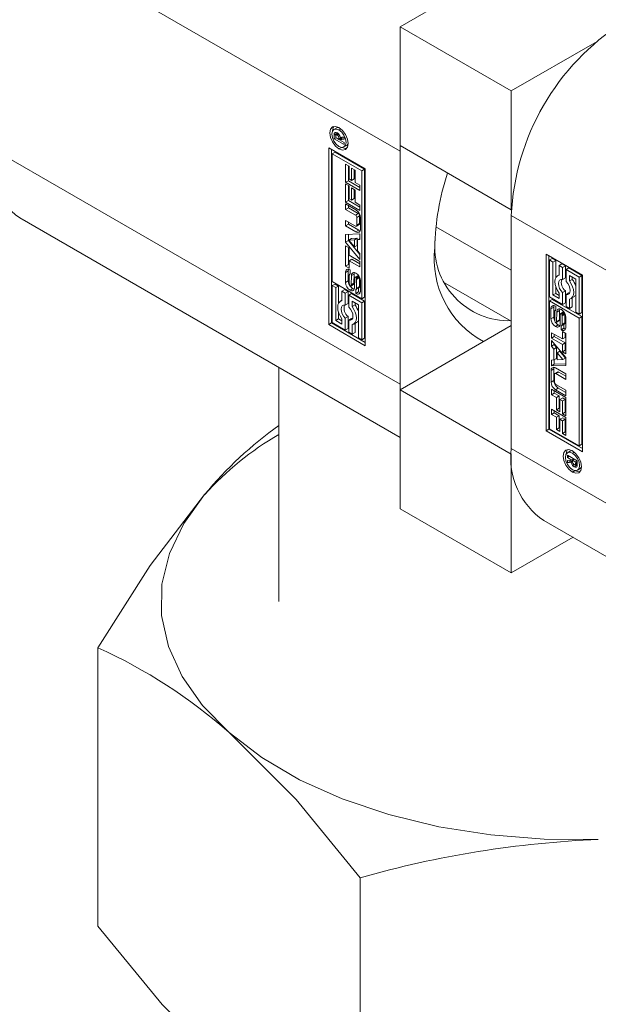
# Model space of a CAD drawing. Header units: millimetres. Extents: x 525 to 29324, y 175 to 20618.
# Tile 539 of 588: x 27397 to 27427, y 14034 to 14084. Entities that reach past the tile are written whole.
import ezdxf

# ---------------------------------------------------------------- set-up
doc = ezdxf.new("R2010")
doc.units = ezdxf.units.MM
doc.linetypes.add('SLD-Continua', pattern=[0])

msp = doc.modelspace()

# ---------------------------------------------------------------- linework, layer by layer
at = {"color": 7, "linetype": 'SLD-Continua', "lineweight": 18, "ltscale": 35}
for p, q in [((27458.342, 14107.628), (27416.42, 14083.433)), ((27416.42, 14077.104), (27395.419, 14089.225)), ((27416.42, 14083.433), (27416.42, 14077.39)), ((27416.42, 14083.433), (27422.077, 14080.168)), ((27422.077, 14080.168), (27426.331, 14082.623)), ((27422.077, 14074.125), (27422.077, 14080.168)), ((27413.197, 14078.292), (27413.056, 14078.21)), ((27413.177, 14078.059), (27413.075, 14078)), ((27413.297, 14078.316), (27413.197, 14078.292)), ((27413.408, 14078.24), (27413.312, 14078.185)), ((27413.207, 14078.009), (27413.065, 14077.928)), ((27413.065, 14077.735), (27413.065, 14077.928)), ((27413.165, 14077.793), (27413.065, 14077.735)), ((27413.572, 14077.443), (27413.065, 14077.735)), ((27413.149, 14077.874), (27413.148, 14077.86)), ((27413.148, 14077.86), (27413.148, 14077.844)), ((27413.148, 14077.844), (27413.148, 14077.802)), ((27413.148, 14077.802), (27413.313, 14077.707)), ((27413.281, 14077.994), (27413.172, 14077.932)), ((27413.29, 14077.985), (27413.2, 14077.933)), ((27413.207, 14077.952), (27413.207, 14078.009)), ((27413.306, 14077.967), (27413.226, 14077.921)), ((27413.311, 14077.96), (27413.235, 14077.916)), ((27413.353, 14077.89), (27413.289, 14077.853)), ((27413.455, 14077.815), (27413.313, 14077.734)), ((27413.455, 14077.788), (27413.313, 14077.707)), ((27413.313, 14077.707), (27413.313, 14077.734)), ((27413.478, 14077.775), (27413.337, 14077.693)), ((27413.572, 14077.711), (27413.337, 14077.693)), ((27413.337, 14077.693), (27413.572, 14077.558)), ((27413.379, 14077.718), (27413.355, 14077.731)), ((27413.376, 14077.812), (27413.572, 14077.845)), ((27413.455, 14077.815), (27413.455, 14077.825)), ((27413.455, 14077.788), (27413.455, 14077.815)), ((27413.572, 14077.782), (27413.478, 14077.775)), ((27413.572, 14077.845), (27413.572, 14077.711)), ((27413.572, 14077.558), (27413.572, 14077.443)), ((27416.42, 14065.263), (27395.419, 14077.384)), ((27412.796, 14077.277), (27414.652, 14076.205)), ((27412.796, 14068.294), (27412.796, 14077.277)), ((27412.937, 14077.195), (27412.937, 14068.375)), ((27412.971, 14076.973), (27413.112, 14077.055)), ((27414.618, 14076.186), (27413.112, 14077.055)), ((27413.442, 14077.301), (27413.312, 14077.225)), ((27413.568, 14077.323), (27413.709, 14077.404)), ((27416.42, 14077.39), (27422.077, 14074.125)), ((27416.42, 14077.104), (27416.425, 14077.387)), ((27416.42, 14065.263), (27416.42, 14077.104)), ((27412.971, 14076.973), (27412.971, 14070.476)), ((27414.477, 14076.104), (27412.971, 14076.973)), ((27413.647, 14076.449), (27413.826, 14076.346)), ((27413.647, 14075.525), (27413.647, 14076.449)), ((27413.789, 14075.607), (27413.789, 14076.367)), ((27413.826, 14076.346), (27413.826, 14075.696)), ((27413.951, 14076.242), (27414.129, 14076.139)), ((27413.951, 14075.623), (27413.951, 14076.242)), ((27414.092, 14075.705), (27414.092, 14076.161)), ((27414.129, 14076.139), (27414.129, 14075.52)), ((27414.618, 14076.186), (27414.477, 14076.104)), ((27414.477, 14069.607), (27414.477, 14076.104)), ((27414.618, 14069.689), (27414.618, 14076.186)), ((27414.652, 14076.205), (27414.652, 14067.222)), ((27413.789, 14075.607), (27413.647, 14075.525)), ((27414.379, 14075.266), (27413.789, 14075.607)), ((27413.826, 14075.696), (27413.951, 14075.623)), ((27414.092, 14075.705), (27413.951, 14075.623)), ((27414.379, 14075.103), (27413.647, 14075.525)), ((27413.647, 14075.444), (27413.826, 14075.341)), ((27413.647, 14074.52), (27413.647, 14075.444)), ((27413.789, 14074.602), (27413.789, 14075.363)), ((27413.826, 14075.341), (27413.826, 14074.691)), ((27413.951, 14075.238), (27414.129, 14075.135)), ((27413.951, 14074.619), (27413.951, 14075.238)), ((27414.092, 14074.7), (27414.092, 14075.156)), ((27414.129, 14075.52), (27414.379, 14075.376)), ((27414.129, 14075.135), (27414.129, 14074.516)), ((27414.379, 14075.376), (27414.379, 14075.103)), ((27413.789, 14074.602), (27413.647, 14074.52)), ((27414.379, 14074.261), (27413.789, 14074.602)), ((27413.826, 14074.691), (27413.951, 14074.619)), ((27414.092, 14074.7), (27413.951, 14074.619)), ((27414.379, 14074.098), (27413.647, 14074.52)), ((27413.647, 14074.424), (27414.175, 14074.119)), ((27413.647, 14074.148), (27413.647, 14074.424)), ((27413.789, 14074.23), (27413.647, 14074.148)), ((27414.149, 14073.858), (27413.647, 14074.148)), ((27413.789, 14074.23), (27413.789, 14074.342)), ((27414.29, 14073.94), (27413.789, 14074.23)), ((27414.129, 14074.516), (27414.379, 14074.372)), ((27414.379, 14074.372), (27414.379, 14074.098)), ((27422.082, 14074.128), (27422.077, 14074.125)), ((27397.077, 14073.72), (27416.42, 14062.556)), ((27413.647, 14073.592), (27414.149, 14073.302)), ((27413.647, 14073.316), (27413.647, 14073.592)), ((27414.29, 14073.94), (27414.149, 14073.858)), ((27414.363, 14073.814), (27414.222, 14073.733)), ((27414.222, 14073.344), (27414.222, 14073.733)), ((27414.363, 14073.426), (27414.363, 14073.814)), ((27414.401, 14073.727), (27414.401, 14073.142)), ((27422.077, 14073.839), (27443.078, 14061.719)), ((27422.077, 14073.839), (27422.077, 14061.998)), ((27413.789, 14073.398), (27413.647, 14073.316)), ((27414.175, 14073.011), (27413.647, 14073.316)), ((27413.789, 14073.398), (27413.789, 14073.51)), ((27414.316, 14073.093), (27413.789, 14073.398)), ((27414.316, 14073.093), (27414.175, 14073.011)), ((27414.2, 14073.297), (27414.342, 14073.379)), ((27414.363, 14073.426), (27414.222, 14073.344)), ((27418.244, 14073.265), (27422.077, 14071.053)), ((27413.647, 14072.88), (27414.379, 14072.907)), ((27413.647, 14072.481), (27413.647, 14072.88)), ((27413.789, 14072.563), (27413.647, 14072.481)), ((27413.789, 14072.563), (27413.789, 14072.885)), ((27414.379, 14071.86), (27413.789, 14072.563)), ((27413.948, 14072.67), (27413.807, 14072.589)), ((27414.097, 14072.603), (27413.807, 14072.589)), ((27413.807, 14072.589), (27414.097, 14072.24)), ((27414.238, 14072.684), (27413.948, 14072.67)), ((27414.238, 14072.684), (27414.097, 14072.603)), ((27414.097, 14072.24), (27414.097, 14072.603)), ((27414.238, 14072.321), (27414.238, 14072.684)), ((27414.379, 14072.678), (27414.256, 14072.607)), ((27414.379, 14072.612), (27414.256, 14072.607)), ((27414.256, 14072.607), (27414.256, 14072.051)), ((27414.379, 14072.907), (27414.379, 14072.612)), ((27414.379, 14071.61), (27413.647, 14072.481)), ((27413.647, 14072.294), (27413.826, 14072.191)), ((27413.647, 14071.269), (27413.647, 14072.294)), ((27413.789, 14071.35), (27413.789, 14072.212)), ((27413.826, 14072.191), (27413.826, 14071.816)), ((27414.238, 14072.321), (27414.097, 14072.24)), ((27414.256, 14072.051), (27414.379, 14071.904)), ((27413.826, 14071.816), (27414.379, 14071.497)), ((27413.967, 14071.622), (27413.826, 14071.54)), ((27414.379, 14071.384), (27413.967, 14071.622)), ((27414.379, 14071.904), (27414.379, 14071.61)), ((27423.845, 14071.88), (27425.701, 14070.808)), ((27423.845, 14062.897), (27423.845, 14071.88)), ((27423.986, 14071.798), (27423.986, 14062.978)), ((27424.161, 14071.658), (27424.02, 14071.577)), ((27424.02, 14071.577), (27424.02, 14069.698)), ((27424.195, 14071.475), (27424.02, 14071.577)), ((27424.336, 14071.557), (27424.161, 14071.658)), ((27424.336, 14071.557), (27424.195, 14071.475)), ((27424.336, 14070.678), (27424.336, 14071.557)), ((27413.789, 14071.35), (27413.647, 14071.269)), ((27413.826, 14071.165), (27413.647, 14071.269)), ((27413.826, 14071.329), (27413.789, 14071.35)), ((27413.826, 14071.54), (27413.826, 14071.165)), ((27414.379, 14071.221), (27413.826, 14071.54)), ((27413.887, 14071.072), (27413.887, 14070.862)), ((27414.379, 14071.497), (27414.379, 14071.221)), ((27424.195, 14069.799), (27424.195, 14071.475)), ((27424.652, 14071.375), (27424.51, 14071.294)), ((27424.685, 14071.192), (27424.51, 14071.294)), ((27424.51, 14071.294), (27424.51, 14070.814)), ((27424.827, 14071.274), (27424.652, 14071.375)), ((27424.827, 14071.274), (27424.685, 14071.192)), ((27424.685, 14070.585), (27424.685, 14071.192)), ((27424.827, 14070.667), (27424.827, 14071.274)), ((27425.002, 14071.173), (27424.86, 14071.091)), ((27425.526, 14070.707), (27424.86, 14071.091)), ((27424.86, 14071.091), (27424.86, 14070.484)), ((27425.667, 14070.789), (27425.002, 14071.173)), ((27413.787, 14071.028), (27413.646, 14070.946)), ((27413.646, 14070.441), (27413.646, 14070.946)), ((27413.787, 14070.523), (27413.787, 14071.028)), ((27413.838, 14070.796), (27413.838, 14070.363)), ((27413.887, 14070.878), (27413.861, 14070.863)), ((27413.887, 14070.876), (27413.869, 14070.866)), ((27413.933, 14070.312), (27413.943, 14070.783)), ((27414.084, 14070.864), (27413.943, 14070.783)), ((27414.074, 14070.394), (27414.084, 14070.864)), ((27414.115, 14070.644), (27414.105, 14070.177)), ((27414.284, 14070.788), (27414.142, 14070.706)), ((27414.165, 14070.704), (27414.305, 14070.785)), ((27414.319, 14070.764), (27414.184, 14070.685)), ((27414.344, 14070.721), (27414.204, 14070.641)), ((27414.354, 14070.666), (27414.212, 14070.585)), ((27414.212, 14070.153), (27414.212, 14070.585)), ((27414.354, 14070.234), (27414.354, 14070.666)), ((27424.51, 14070.83), (27424.435, 14070.787)), ((27424.827, 14070.667), (27424.685, 14070.585)), ((27425.036, 14070.788), (27425.351, 14070.606)), ((27425.036, 14070.511), (27425.036, 14070.788)), ((27425.177, 14070.593), (27425.036, 14070.511)), ((27425.177, 14070.593), (27425.177, 14070.706)), ((27425.351, 14070.606), (27425.351, 14068.929)), ((27425.667, 14070.789), (27425.526, 14070.707)), ((27425.526, 14068.828), (27425.526, 14070.707)), ((27425.667, 14068.91), (27425.667, 14070.789)), ((27425.701, 14070.808), (27425.701, 14061.825)), ((27412.971, 14070.476), (27414.477, 14069.607)), ((27413.112, 14070.356), (27412.971, 14070.274)), ((27413.146, 14070.173), (27412.971, 14070.274)), ((27412.971, 14070.274), (27412.971, 14068.395)), ((27413.287, 14070.254), (27413.112, 14070.356)), ((27413.287, 14070.254), (27413.146, 14070.173)), ((27413.146, 14068.496), (27413.146, 14070.173)), ((27413.287, 14069.375), (27413.287, 14070.254)), ((27413.603, 14070.073), (27413.461, 14069.991)), ((27413.778, 14069.971), (27413.603, 14070.073)), ((27413.787, 14070.523), (27413.646, 14070.441)), ((27414.017, 14070.124), (27413.875, 14070.043)), ((27413.909, 14070.247), (27414.05, 14070.329)), ((27414.063, 14070.343), (27413.922, 14070.261)), ((27414.072, 14070.369), (27413.931, 14070.287)), ((27414.074, 14070.394), (27413.933, 14070.312)), ((27414.162, 14070.088), (27414.166, 14070.086)), ((27414.162, 14069.88), (27414.162, 14070.088)), ((27414.189, 14070.086), (27414.331, 14070.167)), ((27414.337, 14070.172), (27414.195, 14070.091)), ((27414.35, 14070.199), (27414.208, 14070.117)), ((27414.354, 14070.234), (27414.212, 14070.153)), ((27414.304, 14069.961), (27414.304, 14070.152)), ((27414.403, 14070.511), (27414.403, 14070.006)), ((27418.71, 14070.405), (27422.077, 14068.462)), ((27424.336, 14069.88), (27424.336, 14070.231)), ((27413.461, 14069.991), (27413.461, 14069.512)), ((27413.636, 14069.89), (27413.461, 14069.991)), ((27413.778, 14069.971), (27413.636, 14069.89)), ((27413.636, 14069.282), (27413.636, 14069.89)), ((27413.778, 14069.364), (27413.778, 14069.971)), ((27413.953, 14069.87), (27413.812, 14069.789)), ((27414.477, 14069.405), (27413.812, 14069.789)), ((27413.812, 14069.789), (27413.812, 14069.181)), ((27414.618, 14069.486), (27413.953, 14069.87)), ((27414.304, 14069.961), (27414.162, 14069.88)), ((27414.314, 14069.955), (27414.173, 14069.873)), ((27414.477, 14069.607), (27414.618, 14069.689)), ((27424.02, 14069.698), (27424.685, 14069.313)), ((27424.02, 14069.495), (27424.161, 14069.577)), ((27425.667, 14068.708), (27424.161, 14069.577)), ((27424.336, 14069.88), (27424.195, 14069.799)), ((27424.51, 14069.617), (27424.195, 14069.799)), ((27424.51, 14069.78), (27424.336, 14069.88)), ((27424.51, 14069.894), (27424.51, 14069.617)), ((27424.827, 14070.003), (27424.685, 14069.921)), ((27424.685, 14069.313), (27424.685, 14069.921)), ((27424.827, 14069.395), (27424.827, 14070.003)), ((27425.002, 14069.901), (27424.86, 14069.82)), ((27424.86, 14069.82), (27424.86, 14069.212)), ((27425.044, 14069.896), (27425.002, 14069.901)), ((27425.036, 14069.111), (27425.036, 14069.591)), ((27425.11, 14069.618), (27425.252, 14069.699)), ((27425.177, 14069.193), (27425.177, 14069.656)), ((27413.461, 14069.527), (27413.387, 14069.484)), ((27413.778, 14069.364), (27413.636, 14069.282)), ((27413.987, 14069.208), (27413.987, 14069.485)), ((27413.987, 14069.485), (27414.302, 14069.303)), ((27414.128, 14069.29), (27413.987, 14069.208)), ((27414.128, 14069.29), (27414.128, 14069.404)), ((27414.302, 14069.303), (27414.302, 14067.627)), ((27414.618, 14069.486), (27414.477, 14069.405)), ((27414.477, 14067.526), (27414.477, 14069.405)), ((27414.618, 14067.607), (27414.618, 14069.486)), ((27425.526, 14068.626), (27424.02, 14069.495)), ((27424.02, 14069.495), (27424.02, 14062.998)), ((27424.236, 14069.177), (27424.094, 14069.096)), ((27424.094, 14068.591), (27424.094, 14069.096)), ((27424.236, 14068.673), (27424.236, 14069.177)), ((27424.334, 14069.223), (27424.334, 14069.014)), ((27424.827, 14069.395), (27424.685, 14069.313)), ((27424.86, 14069.212), (27425.036, 14069.111)), ((27425.177, 14069.193), (27425.036, 14069.111)), ((27413.287, 14068.578), (27413.146, 14068.496)), ((27413.287, 14068.578), (27413.287, 14068.929)), ((27413.461, 14068.478), (27413.287, 14068.578)), ((27413.461, 14068.591), (27413.461, 14068.314)), ((27413.778, 14068.7), (27413.636, 14068.618)), ((27413.636, 14068.011), (27413.636, 14068.618)), ((27413.778, 14068.092), (27413.778, 14068.7)), ((27413.953, 14068.599), (27413.812, 14068.517)), ((27413.995, 14068.593), (27413.953, 14068.599)), ((27424.236, 14068.673), (27424.094, 14068.591)), ((27424.285, 14068.95), (27424.285, 14068.518)), ((27424.334, 14069.032), (27424.307, 14069.016)), ((27424.334, 14069.029), (27424.317, 14069.02)), ((27424.334, 14069.018), (27424.331, 14069.016)), ((27424.334, 14069.014), (27424.331, 14069.016)), ((27424.381, 14068.458), (27424.391, 14068.925)), ((27424.533, 14069.007), (27424.391, 14068.925)), ((27424.523, 14068.54), (27424.533, 14069.007)), ((27424.564, 14068.79), (27424.554, 14068.319)), ((27424.729, 14068.937), (27424.588, 14068.855)), ((27424.732, 14068.938), (27424.591, 14068.857)), ((27424.753, 14068.935), (27424.612, 14068.854)), ((27424.754, 14068.934), (27424.613, 14068.853)), ((27424.775, 14068.903), (27424.638, 14068.825)), ((27424.795, 14068.862), (27424.654, 14068.78)), ((27424.8, 14068.82), (27424.658, 14068.739)), ((27424.658, 14068.306), (27424.658, 14068.739)), ((27424.8, 14068.388), (27424.8, 14068.82)), ((27424.851, 14068.661), (27424.851, 14068.156)), ((27425.351, 14068.929), (27425.526, 14068.828)), ((27425.667, 14068.91), (27425.526, 14068.828)), ((27425.667, 14068.708), (27425.526, 14068.626)), ((27425.526, 14062.129), (27425.526, 14068.626)), ((27425.667, 14062.21), (27425.667, 14068.708)), ((27412.937, 14068.375), (27412.796, 14068.294)), ((27414.652, 14067.222), (27412.796, 14068.294)), ((27414.652, 14067.385), (27412.937, 14068.375)), ((27412.971, 14068.395), (27413.636, 14068.011)), ((27413.461, 14068.314), (27413.146, 14068.496)), ((27413.778, 14068.092), (27413.636, 14068.011)), ((27413.812, 14068.517), (27413.812, 14067.91)), ((27413.987, 14067.809), (27413.987, 14068.288)), ((27414.061, 14068.315), (27414.203, 14068.397)), ((27414.128, 14067.89), (27414.128, 14068.354)), ((27416.42, 14064.977), (27422.077, 14068.242)), ((27424.324, 14068.193), (27424.466, 14068.274)), ((27424.355, 14068.396), (27424.496, 14068.477)), ((27424.497, 14068.478), (27424.356, 14068.396)), ((27424.513, 14068.497), (27424.372, 14068.416)), ((27424.523, 14068.54), (27424.381, 14068.458)), ((27424.496, 14068.477), (27424.497, 14068.478)), ((27424.61, 14068.03), (27424.61, 14068.24)), ((27424.751, 14068.112), (27424.61, 14068.03)), ((27424.621, 14068.023), (27424.763, 14068.105)), ((27424.636, 14068.239), (27424.777, 14068.321)), ((27424.787, 14068.332), (27424.646, 14068.25)), ((27424.797, 14068.357), (27424.655, 14068.275)), ((27424.8, 14068.388), (27424.658, 14068.306)), ((27424.751, 14068.306), (27424.751, 14068.112)), ((27413.812, 14067.91), (27413.987, 14067.809)), ((27414.128, 14067.89), (27413.987, 14067.809)), ((27414.302, 14067.627), (27414.477, 14067.526)), ((27414.618, 14067.607), (27414.477, 14067.526)), ((27424.118, 14067.881), (27424.671, 14067.562)), ((27424.118, 14067.605), (27424.118, 14067.881)), ((27424.26, 14067.687), (27424.118, 14067.605)), ((27424.671, 14067.286), (27424.118, 14067.605)), ((27424.26, 14067.687), (27424.26, 14067.8)), ((27424.813, 14067.368), (27424.26, 14067.687)), ((27424.671, 14067.937), (27424.85, 14067.834)), ((27424.671, 14067.562), (27424.671, 14067.937)), ((27424.813, 14067.644), (27424.671, 14067.562)), ((27424.813, 14067.644), (27424.813, 14067.855)), ((27424.85, 14067.834), (27424.85, 14066.808)), ((27424.118, 14067.493), (27424.85, 14066.621)), ((27424.118, 14067.198), (27424.118, 14067.493)), ((27424.26, 14067.279), (27424.118, 14067.198)), ((27424.241, 14067.051), (27424.118, 14067.198)), ((27424.382, 14067.133), (27424.241, 14067.051)), ((27424.241, 14066.495), (27424.241, 14067.051)), ((27424.26, 14067.279), (27424.26, 14067.324)), ((27424.382, 14067.133), (27424.26, 14067.279)), ((27424.382, 14066.577), (27424.382, 14067.133)), ((27424.813, 14067.368), (27424.671, 14067.286)), ((27424.671, 14066.911), (27424.671, 14067.286)), ((27424.813, 14066.993), (27424.813, 14067.368)), ((27424.382, 14066.577), (27424.241, 14066.495)), ((27424.542, 14066.944), (27424.4, 14066.863)), ((27424.4, 14066.863), (27424.4, 14066.499)), ((27424.69, 14066.514), (27424.4, 14066.863)), ((27424.832, 14066.595), (27424.542, 14066.944)), ((27424.813, 14066.993), (27424.671, 14066.911)), ((27424.85, 14066.808), (27424.671, 14066.911)), ((27424.832, 14066.595), (27424.69, 14066.514)), ((27424.85, 14066.972), (27424.813, 14066.993)), ((27424.85, 14066.621), (27424.85, 14066.222)), ((27410.259, 14066.112), (27410.259, 14054.222)), ((27424.237, 14066.042), (27424.095, 14065.96)), ((27424.118, 14066.49), (27424.241, 14066.495)), ((27424.118, 14066.195), (27424.118, 14066.49)), ((27424.26, 14066.276), (27424.118, 14066.195)), ((27424.85, 14066.222), (27424.118, 14066.195)), ((27424.237, 14065.457), (27424.237, 14066.042)), ((27424.26, 14066.276), (27424.26, 14066.506)), ((27424.85, 14066.298), (27424.26, 14066.276)), ((27424.322, 14066.091), (27424.85, 14065.786)), ((27424.4, 14066.499), (27424.69, 14066.514)), ((27424.095, 14065.375), (27424.095, 14065.96)), ((27424.275, 14065.758), (27424.275, 14065.369)), ((27424.438, 14065.887), (27424.297, 14065.805)), ((27424.489, 14065.882), (27424.348, 14065.8)), ((27424.85, 14065.51), (27424.348, 14065.8)), ((27424.85, 14065.674), (27424.489, 14065.882)), ((27424.85, 14065.786), (27424.85, 14065.51)), ((27416.425, 14064.98), (27416.42, 14065.263)), ((27424.237, 14065.457), (27424.095, 14065.375)), ((27424.463, 14065.065), (27424.322, 14064.983)), ((27424.348, 14065.244), (27424.85, 14064.954)), ((27424.85, 14064.842), (27424.463, 14065.065)), ((27416.42, 14064.977), (27422.077, 14061.712)), ((27416.42, 14064.977), (27416.42, 14058.934)), ((27424.118, 14065.004), (27424.85, 14064.582)), ((27424.118, 14064.73), (27424.118, 14065.004)), ((27424.26, 14064.812), (27424.118, 14064.73)), ((27424.368, 14064.587), (27424.118, 14064.73)), ((27424.26, 14064.812), (27424.26, 14064.922)), ((27424.509, 14064.668), (27424.26, 14064.812)), ((27424.85, 14064.678), (27424.322, 14064.983)), ((27424.509, 14064.668), (27424.368, 14064.587)), ((27424.368, 14063.968), (27424.368, 14064.587)), ((27424.509, 14064.049), (27424.509, 14064.668)), ((27424.688, 14064.565), (27424.546, 14064.483)), ((27424.813, 14064.493), (27424.688, 14064.565)), ((27424.85, 14064.954), (27424.85, 14064.678)), ((27424.85, 14064.582), (27424.85, 14063.658)), ((27424.509, 14064.049), (27424.368, 14063.968)), ((27424.546, 14064.028), (27424.509, 14064.049)), ((27424.671, 14064.411), (27424.546, 14064.483)), ((27424.546, 14064.483), (27424.546, 14063.864)), ((27424.813, 14064.493), (27424.671, 14064.411)), ((27424.671, 14063.761), (27424.671, 14064.411)), ((27424.813, 14063.843), (27424.813, 14064.493)), ((27424.118, 14063.999), (27424.85, 14063.577)), ((27424.118, 14063.726), (27424.118, 14063.999)), ((27424.26, 14063.807), (27424.118, 14063.726)), ((27424.368, 14063.582), (27424.118, 14063.726)), ((27424.26, 14063.807), (27424.26, 14063.918)), ((27424.509, 14063.663), (27424.26, 14063.807)), ((27424.546, 14063.864), (27424.368, 14063.968)), ((27424.509, 14063.663), (27424.368, 14063.582)), ((27424.368, 14062.963), (27424.368, 14063.582)), ((27424.509, 14063.044), (27424.509, 14063.663)), ((27424.688, 14063.56), (27424.546, 14063.479)), ((27424.813, 14063.843), (27424.671, 14063.761)), ((27424.85, 14063.658), (27424.671, 14063.761)), ((27424.813, 14063.488), (27424.688, 14063.56)), ((27424.85, 14063.821), (27424.813, 14063.843)), ((27424.85, 14063.577), (27424.85, 14062.653)), ((27424.509, 14063.044), (27424.368, 14062.963)), ((27424.546, 14063.023), (27424.509, 14063.044)), ((27424.671, 14063.407), (27424.546, 14063.479)), ((27424.546, 14063.479), (27424.546, 14062.86)), ((27424.813, 14063.488), (27424.671, 14063.407)), ((27424.671, 14062.756), (27424.671, 14063.407)), ((27424.813, 14062.838), (27424.813, 14063.488)), ((27423.986, 14062.978), (27423.845, 14062.897)), ((27425.701, 14061.825), (27423.845, 14062.897)), ((27423.986, 14062.978), (27425.701, 14061.989)), ((27424.02, 14062.998), (27425.526, 14062.129)), ((27424.546, 14062.86), (27424.368, 14062.963)), ((27424.813, 14062.838), (27424.671, 14062.756)), ((27424.85, 14062.653), (27424.671, 14062.756)), ((27424.85, 14062.816), (27424.813, 14062.838)), ((27425.526, 14062.129), (27425.667, 14062.21)), ((27422.077, 14061.998), (27443.078, 14049.877)), ((27422.077, 14061.712), (27422.082, 14061.715)), ((27422.077, 14055.669), (27422.077, 14061.712)), ((27424.925, 14061.659), (27425.432, 14061.367)), ((27424.925, 14061.544), (27424.925, 14061.659)), ((27425.024, 14061.602), (27424.925, 14061.544)), ((27425.16, 14061.409), (27424.925, 14061.544)), ((27425.07, 14061.861), (27424.929, 14061.78)), ((27425.17, 14061.885), (27425.07, 14061.861)), ((27425.185, 14061.754), (27425.281, 14061.81)), ((27424.925, 14061.392), (27425.16, 14061.409)), ((27424.925, 14061.258), (27424.925, 14061.392)), ((27425.066, 14061.339), (27424.925, 14061.258)), ((27425.12, 14061.29), (27424.925, 14061.258)), ((27425.066, 14061.339), (27425.066, 14061.402)), ((27425.183, 14061.359), (27425.066, 14061.339)), ((27425.186, 14061.328), (27425.12, 14061.29)), ((27425.26, 14061.466), (27425.16, 14061.409)), ((27425.283, 14061.453), (27425.183, 14061.395)), ((27425.349, 14061.3), (27425.183, 14061.395)), ((27425.183, 14061.395), (27425.183, 14061.369)), ((27425.271, 14061.18), (27425.192, 14061.134)), ((27425.267, 14061.068), (27425.408, 14061.15)), ((27425.41, 14061.148), (27425.269, 14061.067)), ((27425.28, 14061.06), (27425.421, 14061.142)), ((27425.325, 14061.171), (27425.432, 14061.232)), ((27425.432, 14061.237), (27425.336, 14061.182)), ((27425.432, 14061.277), (27425.348, 14061.228)), ((27425.348, 14061.228), (27425.349, 14061.243)), ((27425.432, 14061.348), (27425.349, 14061.3)), ((27425.432, 14061.306), (27425.349, 14061.258)), ((27425.349, 14061.258), (27425.349, 14061.3)), ((27425.432, 14061.29), (27425.349, 14061.243)), ((27425.349, 14061.243), (27425.349, 14061.258)), ((27425.389, 14061.054), (27425.378, 14061.048)), ((27425.421, 14061.142), (27425.429, 14061.138)), ((27425.432, 14061.367), (27425.432, 14061.174)), ((27425.185, 14060.795), (27425.315, 14060.87)), ((27425.441, 14060.892), (27425.582, 14060.974)), ((27416.42, 14058.934), (27422.077, 14055.669)), ((27423.735, 14058.334), (27444.736, 14046.213)), ((27425.215, 14057.48), (27422.077, 14055.669)), ((27401.052, 14037.71), (27401.052, 14051.863)), ((27414.397, 14026.025), (27414.397, 14040.178))]:
    msp.add_line(p, q, dxfattribs=at)
at = {"color": 7, "linetype": 'SLD-Continua', "lineweight": 18, "ltscale": 35, "flags": 128}
for points in [[(27413.312, 14077.225), (27413.133, 14077.37), (27412.981, 14077.575), (27412.879, 14077.809), (27412.844, 14078.037), (27412.879, 14078.223), (27412.981, 14078.34), (27413.133, 14078.369), (27413.312, 14078.307)], [(27413.312, 14078.185), (27413.173, 14078.233), (27413.056, 14078.21), (27412.977, 14078.12), (27412.95, 14077.975), (27412.977, 14077.799), (27413.056, 14077.618), (27413.173, 14077.46), (27413.312, 14077.348)], [(27412.985, 14078.136), (27413.021, 14078.305), (27413.059, 14078.368)], [(27413.312, 14078.307), (27413.491, 14078.163), (27413.643, 14077.958), (27413.745, 14077.724), (27413.78, 14077.496), (27413.745, 14077.31), (27413.643, 14077.193), (27413.491, 14077.163), (27413.312, 14077.225)], [(27413.312, 14077.348), (27413.451, 14077.3), (27413.568, 14077.323), (27413.647, 14077.413), (27413.674, 14077.557), (27413.647, 14077.733), (27413.568, 14077.914), (27413.451, 14078.073), (27413.312, 14078.185)], [(27413.706, 14077.247), (27413.633, 14077.245), (27413.468, 14077.299)], [(27413.709, 14077.404), (27413.71, 14077.404), (27413.78, 14077.479)], [(27414.316, 14073.093), (27414.361, 14073.073), (27414.389, 14073.065)], [(27413.8, 14071.108), (27413.791, 14071.077), (27413.787, 14071.028)], [(27414.097, 14070.938), (27414.09, 14070.912), (27414.084, 14070.864)], [(27424.51, 14070.814), (27424.421, 14070.778), (27424.353, 14070.706), (27424.31, 14070.604), (27424.296, 14070.478), (27424.31, 14070.335), (27424.353, 14070.184), (27424.421, 14070.034), (27424.51, 14069.894)], [(27424.685, 14069.921), (27424.6, 14070.019), (27424.531, 14070.135), (27424.487, 14070.258), (27424.472, 14070.376), (27424.487, 14070.476), (27424.531, 14070.548), (27424.6, 14070.586), (27424.685, 14070.585)], [(27414.017, 14070.124), (27414.062, 14070.104), (27414.093, 14070.096)], [(27424.86, 14070.484), (27424.946, 14070.386), (27425.014, 14070.27), (27425.058, 14070.146), (27425.073, 14070.029), (27425.058, 14069.929), (27425.014, 14069.856), (27424.946, 14069.819), (27424.86, 14069.82)], [(27425.036, 14069.591), (27425.125, 14069.627), (27425.193, 14069.699), (27425.236, 14069.801), (27425.25, 14069.927), (27425.236, 14070.07), (27425.193, 14070.221), (27425.125, 14070.371), (27425.036, 14070.511)], [(27414.314, 14069.955), (27414.359, 14069.934), (27414.39, 14069.926)], [(27413.461, 14069.512), (27413.372, 14069.475), (27413.304, 14069.404), (27413.261, 14069.302), (27413.247, 14069.175), (27413.261, 14069.032), (27413.304, 14068.881), (27413.372, 14068.731), (27413.461, 14068.591)], [(27413.636, 14068.618), (27413.551, 14068.716), (27413.482, 14068.833), (27413.439, 14068.956), (27413.423, 14069.073), (27413.439, 14069.173), (27413.482, 14069.246), (27413.551, 14069.283), (27413.636, 14069.282)], [(27413.812, 14069.181), (27413.897, 14069.083), (27413.965, 14068.967), (27414.009, 14068.844), (27414.024, 14068.726), (27414.009, 14068.626), (27413.965, 14068.554), (27413.897, 14068.516), (27413.812, 14068.517)], [(27413.987, 14068.288), (27414.076, 14068.324), (27414.144, 14068.396), (27414.187, 14068.498), (27414.201, 14068.624), (27414.187, 14068.767), (27414.144, 14068.919), (27414.076, 14069.069), (27413.987, 14069.208)], [(27424.249, 14069.258), (27424.24, 14069.227), (27424.236, 14069.177)], [(27424.546, 14069.088), (27424.537, 14069.057), (27424.533, 14069.007)], [(27424.732, 14068.938), (27424.73, 14068.937), (27424.729, 14068.937)], [(27424.795, 14068.862), (27424.794, 14068.867), (27424.793, 14068.871)], [(27424.466, 14068.274), (27424.51, 14068.254), (27424.541, 14068.246)], [(27424.763, 14068.105), (27424.808, 14068.084), (27424.838, 14068.076)], [(27424.249, 14066.119), (27424.241, 14066.09), (27424.237, 14066.042)], [(27425.185, 14060.795), (27425.006, 14060.94), (27424.854, 14061.145), (27424.752, 14061.379), (27424.717, 14061.606), (27424.752, 14061.793), (27424.854, 14061.909), (27425.006, 14061.939), (27425.185, 14061.877)], [(27425.185, 14061.754), (27425.046, 14061.802), (27424.929, 14061.78), (27424.85, 14061.689), (27424.823, 14061.545), (27424.85, 14061.369), (27424.929, 14061.188), (27425.046, 14061.029), (27425.185, 14060.918)], [(27424.858, 14061.705), (27424.894, 14061.874), (27424.932, 14061.937)], [(27425.185, 14061.877), (27425.364, 14061.732), (27425.516, 14061.527), (27425.618, 14061.293), (27425.653, 14061.066), (27425.618, 14060.879), (27425.516, 14060.762), (27425.364, 14060.733), (27425.185, 14060.795)], [(27425.185, 14060.918), (27425.323, 14060.869), (27425.441, 14060.892), (27425.52, 14060.983), (27425.547, 14061.127), (27425.52, 14061.303), (27425.441, 14061.484), (27425.323, 14061.642), (27425.185, 14061.754)], [(27425.582, 14060.974), (27425.582, 14060.974), (27425.653, 14061.048)], [(27425.579, 14060.816), (27425.505, 14060.814), (27425.341, 14060.868)], [(27401.052, 14051.863), (27403.713, 14056.04), (27406.483, 14059.651)], [(27407.725, 14047.553), (27406.366, 14048.931), (27405.331, 14050.399), (27404.637, 14051.933), (27404.296, 14053.506), (27404.313, 14055.091), (27404.689, 14056.662), (27405.416, 14058.191), (27406.483, 14059.651)], [(27414.397, 14040.178), (27411.128, 14044.152), (27407.725, 14047.553)], [(27426.5, 14042.124), (27423.753, 14042.134), (27421.032, 14042.35), (27418.383, 14042.77), (27415.852, 14043.386), (27413.482, 14044.188), (27411.313, 14045.161), (27409.383, 14046.289), (27407.725, 14047.553)], [(27401.052, 14037.71), (27404.321, 14033.737), (27407.725, 14030.336)]]:
    msp.add_lwpolyline(points, dxfattribs=at)
at = {"color": 7, "linetype": 'SLD-Continua', "lineweight": 18, "ltscale": 1225}
for centre, radius, start, end in [((27434.357, 14073.281), 12.293, 122.6023, 177.3977), ((27413.157, 14077.979), 0.0842, 117.0532, 165.5479), ((27413.156, 14077.956), 0.106, 54.9455, 110.7917), ((27413.328, 14077.928), 0.263, 163.9666, 180.0339), ((27413.273, 14077.867), 0.124, 154.5431, 176.8234), ((27413.188, 14077.904), 0.0312, 66.5072, 149.9098), ((27413.162, 14077.811), 0.128, 59.6306, 72.3879), ((27413.502, 14078.007), 0.295, 172.3911, 179.5794), ((27413.115, 14077.866), 0.204, 56.3528, 59.9752), ((27413.145, 14077.781), 0.162, 56.4965, 59.9778), ((27413.129, 14077.859), 0.202, 60.0077, 60.6665), ((27413.085, 14077.794), 0.28, 38.3105, 58.9293), ((27413.148, 14077.787), 0.156, 25.2481, 56.1942), ((27413.013, 14077.735), 0.3, 359.8228, 23.3081), ((27413.045, 14077.754), 0.337, 9.8422, 39.3592), ((27399.226, 14076.899), 3.837, 172.7448, 235.9477), ((27430.98, 14071.966), 12.795, 161.6444, 178.9356), ((27413.91, 14073.705), 0.492, 2.6023, 57.3977), ((27414.064, 14073.726), 0.158, 2.6023, 57.3977), ((27414.206, 14073.807), 0.158, 2.6023, 57.3977), ((27414.177, 14073.337), 0.0448, 230.815, 9.2203), ((27414.263, 14073.12), 0.14, 230.815, 9.2203), ((27414.313, 14073.42), 0.0505, 305.0092, 6.2982), ((27421.949, 14072.261), 3.77, 174.4136, 271.943), ((27422.932, 14071.632), 4.779, 173.1252, 241.6528), ((27413.786, 14070.969), 0.142, 50.815, 189.2203), ((27413.716, 14070.804), 0.318, 57.5394, 59.9935), ((27413.992, 14070.797), 0.154, 168.7277, 180.3147), ((27413.911, 14070.815), 0.0708, 148.7136, 170.449), ((27413.874, 14070.84), 0.026, 101.1806, 153.613), ((27413.873, 14070.84), 0.0258, 56.8556, 98.2009), ((27414.083, 14070.8), 0.141, 50.4968, 187.1507), ((27414.24, 14070.638), 0.125, 157.0637, 177.0949), ((27414.165, 14070.669), 0.0436, 123.5095, 156.9901), ((27414.152, 14070.687), 0.0218, 53.6925, 118.769), ((27414.132, 14070.652), 0.0616, 33.0727, 58.4452), ((27413.903, 14070.488), 0.5, 2.6023, 57.3977), ((27414.056, 14070.601), 0.153, 15.0336, 33.491), ((27413.999, 14070.582), 0.213, 0.6019, 15.822), ((27414.293, 14070.769), 0.021, 61.409, 115.412), ((27414.144, 14070.664), 0.21, 0.5459, 14.1508), ((27425.157, 14070.428), 0.539, 162.4672, 232.2024), ((27424.268, 14069.911), 1.136, 17.6216, 36.8572), ((27414.145, 14070.464), 0.5, 182.6023, 237.3977), ((27414.25, 14070.538), 0.464, 181.8776, 209.0994), ((27414.041, 14070.365), 0.202, 180.3672, 192.2359), ((27414.016, 14070.357), 0.176, 191.4309, 206.732), ((27413.919, 14070.305), 0.067, 204.2422, 237.3858), ((27413.965, 14070.153), 0.142, 230.8734, 9.578), ((27413.906, 14070.285), 0.0431, 238.384, 240.0022), ((27413.898, 14070.267), 0.0231, 234.9572, 290.7175), ((27414.253, 14070.508), 0.45, 215.3369, 238.3242), ((27413.892, 14070.276), 0.0335, 294.5836, 333.9137), ((27413.839, 14070.303), 0.093, 333.2323, 350.3732), ((27413.755, 14070.316), 0.178, 350.9141, 358.9454), ((27414.032, 14070.358), 0.0345, 300.8837, 333.5246), ((27413.98, 14070.385), 0.093, 333.2323, 350.3732), ((27413.896, 14070.397), 0.178, 350.9141, 358.9454), ((27414.18, 14070.11), 0.0274, 240.0939, 269.7327), ((27414.178, 14070.106), 0.0236, 275.0101, 318.5257), ((27414.147, 14070.131), 0.0626, 320.0849, 347.5269), ((27414.063, 14070.151), 0.15, 346.7736, 0.4307), ((27414.319, 14070.188), 0.0235, 300.0966, 318.6138), ((27414.289, 14070.212), 0.0626, 320.0849, 347.5269), ((27414.204, 14070.233), 0.15, 346.7736, 0.4307), ((27414.331, 14070.148), 0.317, 237.8294, 239.9969), ((27414.262, 14069.984), 0.142, 230.815, 9.2203), ((27414.472, 14070.229), 0.317, 237.8294, 239.9969), ((27425.123, 14069.916), 0.252, 300.8342, 334.9858), ((27414.108, 14069.125), 0.539, 162.4672, 232.2024), ((27413.219, 14068.609), 1.136, 17.6341, 36.8598), ((27424.234, 14069.119), 0.142, 50.815, 189.2203), ((27424.166, 14068.954), 0.317, 57.8294, 59.9969), ((27424.532, 14068.949), 0.142, 50.8734, 189.578), ((27424.352, 14068.638), 0.5, 2.6023, 57.3977), ((27424.593, 14068.614), 0.5, 182.6023, 237.3977), ((27424.697, 14068.688), 0.462, 181.8482, 208.3744), ((27424.434, 14068.951), 0.15, 166.7736, 180.4307), ((27424.35, 14068.971), 0.0626, 140.0849, 167.5269), ((27424.319, 14068.996), 0.0236, 95.0101, 138.5257), ((27424.317, 14068.992), 0.0274, 60.0939, 89.7327), ((27424.742, 14068.787), 0.178, 170.9141, 178.9454), ((27424.658, 14068.799), 0.093, 153.2323, 170.3732), ((27424.605, 14068.826), 0.0335, 114.5836, 153.9137), ((27424.599, 14068.835), 0.0231, 54.9572, 110.7175), ((27424.591, 14068.817), 0.0431, 58.384, 60.0022), ((27424.577, 14068.797), 0.067, 24.2422, 57.3858), ((27424.481, 14068.745), 0.176, 11.4309, 26.732), ((27424.456, 14068.737), 0.202, 0.3672, 12.2359), ((27424.74, 14068.917), 0.0224, 58.3619, 111.0801), ((27424.598, 14068.819), 0.202, 0.3672, 12.2359), ((27414.074, 14068.613), 0.252, 300.8328, 334.9532), ((27424.498, 14068.52), 0.213, 180.6019, 195.822), ((27424.441, 14068.501), 0.153, 195.0336, 213.491), ((27424.364, 14068.45), 0.0616, 213.0727, 238.4452), ((27424.414, 14068.302), 0.141, 230.4968, 7.1507), ((27424.345, 14068.415), 0.0218, 233.6925, 298.769), ((27424.702, 14068.657), 0.45, 215.4867, 238.3314), ((27424.332, 14068.433), 0.0436, 303.5095, 336.9901), ((27424.257, 14068.464), 0.125, 337.0637, 357.0949), ((27424.473, 14068.514), 0.0436, 303.5095, 336.9901), ((27424.398, 14068.546), 0.125, 337.0637, 357.0949), ((27424.624, 14068.262), 0.0258, 236.8556, 278.2009), ((27424.711, 14068.133), 0.142, 230.815, 9.2203), ((27424.623, 14068.262), 0.026, 281.1806, 333.613), ((27424.586, 14068.287), 0.0708, 328.7136, 350.449), ((27424.505, 14068.305), 0.154, 348.7277, 0.3147), ((27424.922, 14068.38), 0.318, 237.5394, 239.9935), ((27424.763, 14068.344), 0.027, 300.6201, 333.0958), ((27424.727, 14068.369), 0.0708, 328.7136, 350.449), ((27424.646, 14068.387), 0.154, 348.7277, 0.3147), ((27424.78, 14068.299), 0.318, 237.5394, 239.9935), ((27424.233, 14065.982), 0.14, 50.815, 189.2203), ((27424.319, 14065.765), 0.0448, 50.815, 189.2203), ((27424.459, 14065.84), 0.0516, 54.3909, 114.3073), ((27424.587, 14065.397), 0.492, 182.6023, 237.3977), ((27424.728, 14065.479), 0.492, 182.6023, 237.3977), ((27424.433, 14065.377), 0.158, 182.6023, 237.3977), ((27422.178, 14046.6), 20.413, 125.7275, 140.2538), ((27418, 14049.272), 15.504, 119.9547, 137.9724), ((27425.883, 14061.513), 3.837, 172.7448, 235.9477), ((27425.452, 14061.348), 0.337, 189.8422, 219.3592), ((27425.483, 14061.368), 0.3, 179.8228, 203.3081), ((27425.412, 14061.308), 0.28, 218.3105, 238.9293), ((27425.349, 14061.316), 0.156, 205.2481, 236.1942), ((27425.351, 14061.321), 0.162, 236.4965, 239.9778), ((27425.368, 14061.243), 0.202, 240.0077, 240.6665), ((27425.382, 14061.236), 0.204, 236.3528, 239.9752), ((27425.335, 14061.291), 0.128, 239.6306, 252.3879), ((27425.341, 14061.146), 0.106, 234.9455, 290.7917), ((27425.309, 14061.198), 0.0312, 246.5072, 329.9098), ((27425.224, 14061.235), 0.124, 334.5431, 356.8234), ((27425.54, 14061.372), 0.258, 224.9604, 239.3962), ((27425.34, 14061.123), 0.0842, 297.0532, 345.5479), ((27425.509, 14061.324), 0.202, 240.0077, 240.6665), ((27425.523, 14061.318), 0.204, 236.3528, 239.9752), ((27425.169, 14061.174), 0.263, 343.9666, 0.0339), ((27390.136, 14027.649), 26.562, 48.5338, 65.7335), ((27428.725, 13989.66), 52.51, 92.428, 105.8342)]:
    msp.add_arc(centre, radius, start, end, dxfattribs=at)

doc.saveas('drawing.dxf')
